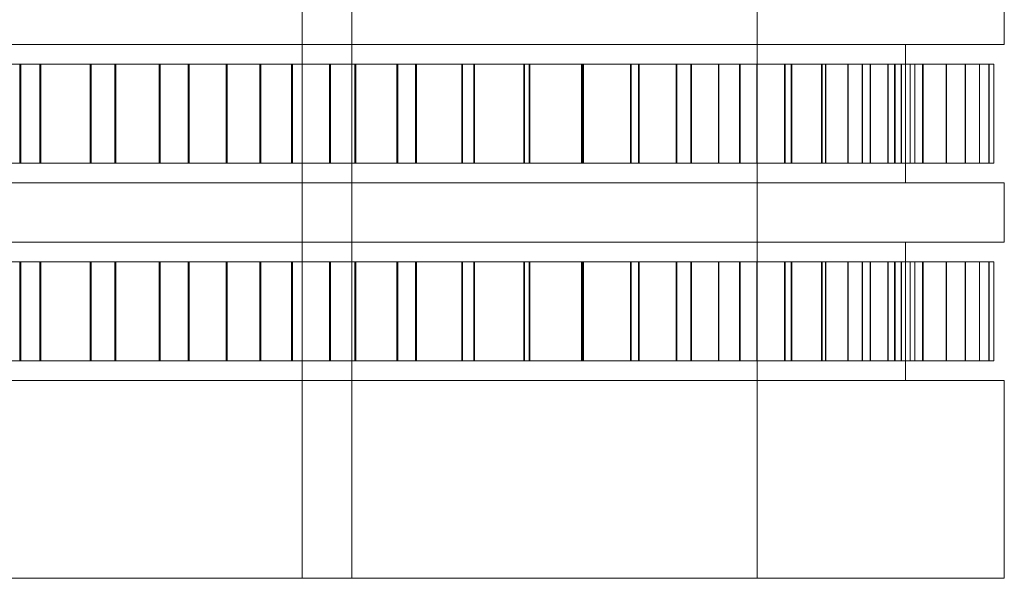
# Model space of a CAD drawing. Header units: millimetres. Extents: x -2233 to 61924, y -68080 to 6847.
# Tile 525 of 656: x 26250 to 26350, y -19660 to -19604. Entities that reach past the tile are written whole.
import ezdxf

# ---------------------------------------------------------------- set-up
doc = ezdxf.new("R2010")
doc.units = ezdxf.units.MM
doc.layers.add('superior_briquetadora', color=7, linetype='Continuous', lineweight=0)

msp = doc.modelspace()

# ---------------------------------------------------------------- linework, layer by layer
at = {"layer": 'superior_briquetadora'}
for p, q in [((26279.067, -19660), (26279.067, -19510)), ((26284.067, -19660), (26284.067, -19510)), ((26325.067, -19660), (26325.067, -19510)), ((26350.067, -19600), (26350.067, -19606)), ((26248.995, -19606), (26267.562, -19606)), ((26249.526, -19606), (26268.271, -19606)), ((26267.562, -19606), (26285.067, -19606)), ((26268.271, -19606), (26285.701, -19606)), ((26285.067, -19606), (26301.121, -19606)), ((26285.701, -19606), (26301.341, -19606)), ((26301.121, -19606), (26315.364, -19606)), ((26301.341, -19606), (26314.764, -19606)), ((26314.764, -19606), (26325.604, -19606)), ((26315.364, -19606), (26327.479, -19606)), ((26325.604, -19606), (26333.566, -19606)), ((26327.479, -19606), (26337.193, -19606)), ((26333.566, -19606), (26338.431, -19606)), ((26337.193, -19606), (26344.292, -19606)), ((26338.431, -19606), (26340.067, -19606)), ((26340.067, -19620), (26340.067, -19606)), ((26344.292, -19606), (26348.615, -19606)), ((26348.615, -19606), (26350.067, -19606)), ((26250.519, -19608), (26243.299, -19608)), ((26243.404, -19608), (26250.623, -19608)), ((26252.532, -19608), (26244.835, -19608)), ((26244.947, -19608), (26252.643, -19608)), ((26257.625, -19608), (26250.519, -19608)), ((26250.519, -19618), (26250.519, -19608)), ((26250.623, -19608), (26257.727, -19608)), ((26250.623, -19618), (26250.623, -19608)), ((26260.108, -19608), (26252.532, -19608)), ((26252.532, -19618), (26252.532, -19608)), ((26252.643, -19608), (26260.217, -19608)), ((26252.643, -19618), (26252.643, -19608)), ((26264.591, -19608), (26257.625, -19608)), ((26257.625, -19618), (26257.625, -19608)), ((26257.727, -19608), (26264.69, -19608)), ((26257.727, -19618), (26257.727, -19608)), ((26267.534, -19608), (26260.108, -19608)), ((26260.108, -19618), (26260.108, -19608)), ((26260.217, -19608), (26267.641, -19608)), ((26260.217, -19618), (26260.217, -19608)), ((26271.389, -19608), (26264.591, -19608)), ((26264.591, -19618), (26264.591, -19608)), ((26264.69, -19608), (26271.486, -19608)), ((26264.69, -19618), (26264.69, -19608)), ((26274.783, -19608), (26267.534, -19608)), ((26267.534, -19618), (26267.534, -19608)), ((26267.641, -19608), (26274.886, -19608)), ((26267.641, -19618), (26267.641, -19608)), ((26277.996, -19608), (26271.389, -19608)), ((26271.389, -19618), (26271.389, -19608)), ((26271.486, -19608), (26278.09, -19608)), ((26271.486, -19618), (26271.486, -19608)), ((26281.826, -19608), (26274.783, -19608)), ((26274.783, -19618), (26274.783, -19608)), ((26274.886, -19608), (26281.926, -19608)), ((26274.886, -19618), (26274.886, -19608)), ((26284.386, -19608), (26277.996, -19608)), ((26277.996, -19618), (26277.996, -19608)), ((26278.09, -19608), (26284.476, -19608)), ((26278.09, -19618), (26278.09, -19608)), ((26288.638, -19608), (26281.826, -19608)), ((26281.826, -19618), (26281.826, -19608)), ((26281.926, -19608), (26288.735, -19608)), ((26281.926, -19618), (26281.926, -19608)), ((26290.534, -19608), (26284.386, -19608)), ((26284.386, -19618), (26284.386, -19608)), ((26284.476, -19608), (26290.622, -19608)), ((26284.476, -19618), (26284.476, -19608)), ((26295.193, -19608), (26288.638, -19608)), ((26288.638, -19618), (26288.638, -19608)), ((26288.735, -19608), (26295.286, -19608)), ((26288.735, -19618), (26288.735, -19608)), ((26296.419, -19608), (26290.534, -19608)), ((26290.534, -19618), (26290.534, -19608)), ((26290.622, -19608), (26296.502, -19608)), ((26290.622, -19618), (26290.622, -19608)), ((26301.467, -19608), (26295.193, -19608)), ((26295.193, -19618), (26295.193, -19608)), ((26295.286, -19608), (26301.556, -19608)), ((26295.286, -19618), (26295.286, -19608)), ((26302.018, -19608), (26296.419, -19608)), ((26296.419, -19618), (26296.419, -19608)), ((26296.502, -19608), (26302.097, -19608)), ((26296.502, -19618), (26296.502, -19608)), ((26307.436, -19608), (26301.467, -19608)), ((26301.467, -19618), (26301.467, -19608)), ((26301.556, -19608), (26307.52, -19608)), ((26301.556, -19618), (26301.556, -19608)), ((26307.31, -19608), (26302.018, -19608)), ((26302.018, -19618), (26302.018, -19608)), ((26302.097, -19608), (26307.384, -19608)), ((26302.097, -19618), (26302.097, -19608)), ((26312.275, -19608), (26307.31, -19608)), ((26307.31, -19618), (26307.31, -19608)), ((26307.384, -19608), (26312.345, -19608)), ((26307.384, -19618), (26307.384, -19608)), ((26313.078, -19608), (26307.436, -19608)), ((26307.436, -19618), (26307.436, -19608)), ((26307.52, -19608), (26313.157, -19608)), ((26307.52, -19618), (26307.52, -19608)), ((26316.895, -19608), (26312.275, -19608)), ((26312.275, -19618), (26312.275, -19608)), ((26312.345, -19608), (26316.96, -19608)), ((26312.345, -19618), (26312.345, -19608)), ((26318.372, -19608), (26313.078, -19608)), ((26313.078, -19618), (26313.078, -19608)), ((26313.157, -19608), (26318.446, -19608)), ((26313.157, -19618), (26313.157, -19608)), ((26321.153, -19608), (26316.895, -19608)), ((26316.895, -19618), (26316.895, -19608)), ((26316.96, -19608), (26321.211, -19608)), ((26316.96, -19618), (26316.96, -19608)), ((26323.297, -19608), (26318.372, -19608)), ((26318.372, -19618), (26318.372, -19608)), ((26318.446, -19608), (26323.366, -19608)), ((26318.446, -19618), (26318.446, -19608)), ((26325.031, -19608), (26321.153, -19608)), ((26321.153, -19618), (26321.153, -19608)), ((26321.211, -19608), (26325.085, -19608)), ((26321.211, -19618), (26321.211, -19608)), ((26327.836, -19608), (26323.297, -19608)), ((26323.297, -19618), (26323.297, -19608)), ((26323.366, -19608), (26327.899, -19608)), ((26323.366, -19618), (26323.366, -19608)), ((26328.517, -19608), (26325.031, -19608)), ((26325.031, -19618), (26325.031, -19608)), ((26325.085, -19608), (26328.564, -19608)), ((26325.085, -19618), (26325.085, -19608)), ((26331.971, -19608), (26327.836, -19608)), ((26327.836, -19618), (26327.836, -19608)), ((26327.899, -19608), (26332.028, -19608)), ((26327.899, -19618), (26327.899, -19608)), ((26331.596, -19608), (26328.517, -19608)), ((26328.517, -19618), (26328.517, -19608)), ((26328.564, -19608), (26331.638, -19608)), ((26328.564, -19618), (26328.564, -19608)), ((26334.258, -19608), (26331.596, -19608)), ((26331.596, -19618), (26331.596, -19608)), ((26331.638, -19608), (26334.293, -19608)), ((26331.638, -19618), (26331.638, -19608)), ((26335.687, -19608), (26331.971, -19608)), ((26331.971, -19618), (26331.971, -19608)), ((26332.028, -19608), (26335.738, -19608)), ((26332.028, -19618), (26332.028, -19608)), ((26336.492, -19608), (26334.258, -19608)), ((26334.258, -19618), (26334.258, -19608)), ((26334.293, -19608), (26336.521, -19608)), ((26334.293, -19618), (26334.293, -19608)), ((26338.97, -19608), (26335.687, -19608)), ((26335.687, -19618), (26335.687, -19608)), ((26335.738, -19608), (26339.014, -19608)), ((26335.738, -19618), (26335.738, -19608)), ((26338.29, -19608), (26336.492, -19608)), ((26336.492, -19618), (26336.492, -19608)), ((26336.521, -19608), (26338.313, -19608)), ((26336.521, -19618), (26336.521, -19608)), ((26339.645, -19608), (26338.29, -19608)), ((26338.29, -19618), (26338.29, -19608)), ((26338.313, -19608), (26339.662, -19608)), ((26338.313, -19618), (26338.313, -19608)), ((26341.808, -19608), (26338.97, -19608)), ((26338.97, -19618), (26338.97, -19608)), ((26339.014, -19608), (26341.846, -19608)), ((26339.014, -19618), (26339.014, -19608)), ((26340.553, -19608), (26339.645, -19608)), ((26339.645, -19618), (26339.645, -19608)), ((26339.662, -19608), (26340.563, -19608)), ((26339.662, -19618), (26339.662, -19608)), ((26341.009, -19608), (26340.553, -19608)), ((26340.553, -19618), (26340.553, -19608)), ((26340.563, -19608), (26341.012, -19608)), ((26340.563, -19618), (26340.563, -19608)), ((26341.012, -19618), (26341.012, -19608)), ((26344.19, -19608), (26341.808, -19608)), ((26341.808, -19618), (26341.808, -19608)), ((26341.846, -19608), (26344.221, -19608)), ((26341.846, -19618), (26341.846, -19608)), ((26346.107, -19608), (26344.19, -19608)), ((26344.19, -19618), (26344.19, -19608)), ((26344.221, -19608), (26346.131, -19608)), ((26344.221, -19618), (26344.221, -19608)), ((26347.551, -19608), (26346.107, -19608)), ((26346.107, -19618), (26346.107, -19608)), ((26346.131, -19608), (26347.569, -19608)), ((26346.131, -19618), (26346.131, -19608)), ((26348.519, -19608), (26347.551, -19608)), ((26347.551, -19618), (26347.551, -19608)), ((26347.569, -19608), (26348.529, -19608)), ((26347.569, -19618), (26347.569, -19608)), ((26349.005, -19608), (26348.519, -19608)), ((26348.519, -19618), (26348.519, -19608)), ((26348.529, -19608), (26349.009, -19608)), ((26348.529, -19618), (26348.529, -19608)), ((26349.009, -19618), (26349.009, -19608)), ((26250.519, -19618), (26243.299, -19618)), ((26243.404, -19618), (26250.623, -19618)), ((26252.532, -19618), (26244.835, -19618)), ((26244.947, -19618), (26252.643, -19618)), ((26257.625, -19618), (26250.519, -19618)), ((26250.623, -19618), (26257.727, -19618)), ((26260.108, -19618), (26252.532, -19618)), ((26252.643, -19618), (26260.217, -19618)), ((26264.591, -19618), (26257.625, -19618)), ((26257.727, -19618), (26264.69, -19618)), ((26267.534, -19618), (26260.108, -19618)), ((26260.217, -19618), (26267.641, -19618)), ((26271.389, -19618), (26264.591, -19618)), ((26264.69, -19618), (26271.486, -19618)), ((26274.783, -19618), (26267.534, -19618)), ((26267.641, -19618), (26274.886, -19618)), ((26277.996, -19618), (26271.389, -19618)), ((26271.486, -19618), (26278.09, -19618)), ((26281.826, -19618), (26274.783, -19618)), ((26274.886, -19618), (26281.926, -19618)), ((26284.386, -19618), (26277.996, -19618)), ((26278.09, -19618), (26284.476, -19618)), ((26288.638, -19618), (26281.826, -19618)), ((26281.926, -19618), (26288.735, -19618)), ((26290.534, -19618), (26284.386, -19618)), ((26284.476, -19618), (26290.622, -19618)), ((26295.193, -19618), (26288.638, -19618)), ((26288.735, -19618), (26295.286, -19618)), ((26296.419, -19618), (26290.534, -19618)), ((26290.622, -19618), (26296.502, -19618)), ((26301.467, -19618), (26295.193, -19618)), ((26295.286, -19618), (26301.556, -19618)), ((26302.018, -19618), (26296.419, -19618)), ((26296.502, -19618), (26302.097, -19618)), ((26307.436, -19618), (26301.467, -19618)), ((26301.556, -19618), (26307.52, -19618)), ((26307.31, -19618), (26302.018, -19618)), ((26302.097, -19618), (26307.384, -19618)), ((26312.275, -19618), (26307.31, -19618)), ((26307.384, -19618), (26312.345, -19618)), ((26313.078, -19618), (26307.436, -19618)), ((26307.52, -19618), (26313.157, -19618)), ((26316.895, -19618), (26312.275, -19618)), ((26312.345, -19618), (26316.96, -19618)), ((26318.372, -19618), (26313.078, -19618)), ((26313.157, -19618), (26318.446, -19618)), ((26321.153, -19618), (26316.895, -19618)), ((26316.96, -19618), (26321.211, -19618)), ((26323.297, -19618), (26318.372, -19618)), ((26318.446, -19618), (26323.366, -19618)), ((26325.031, -19618), (26321.153, -19618)), ((26321.211, -19618), (26325.085, -19618)), ((26327.836, -19618), (26323.297, -19618)), ((26323.366, -19618), (26327.899, -19618)), ((26328.517, -19618), (26325.031, -19618)), ((26325.085, -19618), (26328.564, -19618)), ((26331.971, -19618), (26327.836, -19618)), ((26327.899, -19618), (26332.028, -19618)), ((26331.596, -19618), (26328.517, -19618)), ((26328.564, -19618), (26331.638, -19618)), ((26334.258, -19618), (26331.596, -19618)), ((26331.638, -19618), (26334.293, -19618)), ((26335.687, -19618), (26331.971, -19618)), ((26332.028, -19618), (26335.738, -19618)), ((26336.492, -19618), (26334.258, -19618)), ((26334.293, -19618), (26336.521, -19618)), ((26338.97, -19618), (26335.687, -19618)), ((26335.738, -19618), (26339.014, -19618)), ((26338.29, -19618), (26336.492, -19618)), ((26336.521, -19618), (26338.313, -19618)), ((26339.645, -19618), (26338.29, -19618)), ((26338.313, -19618), (26339.662, -19618)), ((26341.808, -19618), (26338.97, -19618)), ((26339.014, -19618), (26341.846, -19618)), ((26340.553, -19618), (26339.645, -19618)), ((26339.662, -19618), (26340.563, -19618)), ((26341.009, -19618), (26340.553, -19618)), ((26340.563, -19618), (26341.012, -19618)), ((26344.19, -19618), (26341.808, -19618)), ((26341.846, -19618), (26344.221, -19618)), ((26346.107, -19618), (26344.19, -19618)), ((26344.221, -19618), (26346.131, -19618)), ((26347.551, -19618), (26346.107, -19618)), ((26346.131, -19618), (26347.569, -19618)), ((26348.519, -19618), (26347.551, -19618)), ((26347.569, -19618), (26348.529, -19618)), ((26349.005, -19618), (26348.519, -19618)), ((26348.529, -19618), (26349.009, -19618)), ((26248.995, -19620), (26267.562, -19620)), ((26249.526, -19620), (26268.271, -19620)), ((26267.562, -19620), (26285.067, -19620)), ((26268.271, -19620), (26285.701, -19620)), ((26285.067, -19620), (26301.121, -19620)), ((26285.701, -19620), (26301.341, -19620)), ((26301.121, -19620), (26315.364, -19620)), ((26301.341, -19620), (26314.764, -19620)), ((26314.764, -19620), (26325.604, -19620)), ((26315.364, -19620), (26327.479, -19620)), ((26325.604, -19620), (26333.566, -19620)), ((26327.479, -19620), (26337.193, -19620)), ((26333.566, -19620), (26338.431, -19620)), ((26337.193, -19620), (26344.292, -19620)), ((26338.431, -19620), (26340.067, -19620)), ((26344.292, -19620), (26348.615, -19620)), ((26348.615, -19620), (26350.067, -19620)), ((26350.067, -19620), (26350.067, -19626)), ((26248.995, -19626), (26267.562, -19626)), ((26249.526, -19626), (26268.271, -19626)), ((26267.562, -19626), (26285.067, -19626)), ((26268.271, -19626), (26285.701, -19626)), ((26285.067, -19626), (26301.121, -19626)), ((26285.701, -19626), (26301.341, -19626)), ((26301.121, -19626), (26315.364, -19626)), ((26301.341, -19626), (26314.764, -19626)), ((26314.764, -19626), (26325.604, -19626)), ((26315.364, -19626), (26327.479, -19626)), ((26325.604, -19626), (26333.566, -19626)), ((26327.479, -19626), (26337.193, -19626)), ((26333.566, -19626), (26338.431, -19626)), ((26337.193, -19626), (26344.292, -19626)), ((26338.431, -19626), (26340.067, -19626)), ((26340.067, -19640), (26340.067, -19626)), ((26344.292, -19626), (26348.615, -19626)), ((26348.615, -19626), (26350.067, -19626)), ((26250.519, -19628), (26243.299, -19628)), ((26243.404, -19628), (26250.623, -19628)), ((26252.532, -19628), (26244.835, -19628)), ((26244.947, -19628), (26252.643, -19628)), ((26257.625, -19628), (26250.519, -19628)), ((26250.519, -19638), (26250.519, -19628)), ((26250.623, -19628), (26257.727, -19628)), ((26250.623, -19638), (26250.623, -19628)), ((26260.108, -19628), (26252.532, -19628)), ((26252.532, -19638), (26252.532, -19628)), ((26252.643, -19628), (26260.217, -19628)), ((26252.643, -19638), (26252.643, -19628)), ((26264.591, -19628), (26257.625, -19628)), ((26257.625, -19638), (26257.625, -19628)), ((26257.727, -19628), (26264.69, -19628)), ((26257.727, -19638), (26257.727, -19628)), ((26267.534, -19628), (26260.108, -19628)), ((26260.108, -19638), (26260.108, -19628)), ((26260.217, -19628), (26267.641, -19628)), ((26260.217, -19638), (26260.217, -19628)), ((26271.389, -19628), (26264.591, -19628)), ((26264.591, -19638), (26264.591, -19628)), ((26264.69, -19628), (26271.486, -19628)), ((26264.69, -19638), (26264.69, -19628)), ((26274.783, -19628), (26267.534, -19628)), ((26267.534, -19638), (26267.534, -19628)), ((26267.641, -19628), (26274.886, -19628)), ((26267.641, -19638), (26267.641, -19628)), ((26277.996, -19628), (26271.389, -19628)), ((26271.389, -19638), (26271.389, -19628)), ((26271.486, -19628), (26278.09, -19628)), ((26271.486, -19638), (26271.486, -19628)), ((26281.826, -19628), (26274.783, -19628)), ((26274.783, -19638), (26274.783, -19628)), ((26274.886, -19628), (26281.926, -19628)), ((26274.886, -19638), (26274.886, -19628)), ((26284.386, -19628), (26277.996, -19628)), ((26277.996, -19638), (26277.996, -19628)), ((26278.09, -19628), (26284.476, -19628)), ((26278.09, -19638), (26278.09, -19628)), ((26288.638, -19628), (26281.826, -19628)), ((26281.826, -19638), (26281.826, -19628)), ((26281.926, -19628), (26288.735, -19628)), ((26281.926, -19638), (26281.926, -19628)), ((26290.534, -19628), (26284.386, -19628)), ((26284.386, -19638), (26284.386, -19628)), ((26284.476, -19628), (26290.622, -19628)), ((26284.476, -19638), (26284.476, -19628)), ((26295.193, -19628), (26288.638, -19628)), ((26288.638, -19638), (26288.638, -19628)), ((26288.735, -19628), (26295.286, -19628)), ((26288.735, -19638), (26288.735, -19628)), ((26296.419, -19628), (26290.534, -19628)), ((26290.534, -19638), (26290.534, -19628)), ((26290.622, -19628), (26296.502, -19628)), ((26290.622, -19638), (26290.622, -19628)), ((26301.467, -19628), (26295.193, -19628)), ((26295.193, -19638), (26295.193, -19628)), ((26295.286, -19628), (26301.556, -19628)), ((26295.286, -19638), (26295.286, -19628)), ((26302.018, -19628), (26296.419, -19628)), ((26296.419, -19638), (26296.419, -19628)), ((26296.502, -19628), (26302.097, -19628)), ((26296.502, -19638), (26296.502, -19628)), ((26307.436, -19628), (26301.467, -19628)), ((26301.467, -19638), (26301.467, -19628)), ((26301.556, -19628), (26307.52, -19628)), ((26301.556, -19638), (26301.556, -19628)), ((26307.31, -19628), (26302.018, -19628)), ((26302.018, -19638), (26302.018, -19628)), ((26302.097, -19628), (26307.384, -19628)), ((26302.097, -19638), (26302.097, -19628)), ((26312.275, -19628), (26307.31, -19628)), ((26307.31, -19638), (26307.31, -19628)), ((26307.384, -19628), (26312.345, -19628)), ((26307.384, -19638), (26307.384, -19628)), ((26313.078, -19628), (26307.436, -19628)), ((26307.436, -19638), (26307.436, -19628)), ((26307.52, -19628), (26313.157, -19628)), ((26307.52, -19638), (26307.52, -19628)), ((26316.895, -19628), (26312.275, -19628)), ((26312.275, -19638), (26312.275, -19628)), ((26312.345, -19628), (26316.96, -19628)), ((26312.345, -19638), (26312.345, -19628)), ((26318.372, -19628), (26313.078, -19628)), ((26313.078, -19638), (26313.078, -19628)), ((26313.157, -19628), (26318.446, -19628)), ((26313.157, -19638), (26313.157, -19628)), ((26321.153, -19628), (26316.895, -19628)), ((26316.895, -19638), (26316.895, -19628)), ((26316.96, -19628), (26321.211, -19628)), ((26316.96, -19638), (26316.96, -19628)), ((26323.297, -19628), (26318.372, -19628)), ((26318.372, -19638), (26318.372, -19628)), ((26318.446, -19628), (26323.366, -19628)), ((26318.446, -19638), (26318.446, -19628)), ((26325.031, -19628), (26321.153, -19628)), ((26321.153, -19638), (26321.153, -19628)), ((26321.211, -19628), (26325.085, -19628)), ((26321.211, -19638), (26321.211, -19628)), ((26327.836, -19628), (26323.297, -19628)), ((26323.297, -19638), (26323.297, -19628)), ((26323.366, -19628), (26327.899, -19628)), ((26323.366, -19638), (26323.366, -19628)), ((26328.517, -19628), (26325.031, -19628)), ((26325.031, -19638), (26325.031, -19628)), ((26325.085, -19628), (26328.564, -19628)), ((26325.085, -19638), (26325.085, -19628)), ((26331.971, -19628), (26327.836, -19628)), ((26327.836, -19638), (26327.836, -19628)), ((26327.899, -19628), (26332.028, -19628)), ((26327.899, -19638), (26327.899, -19628)), ((26331.596, -19628), (26328.517, -19628)), ((26328.517, -19638), (26328.517, -19628)), ((26328.564, -19628), (26331.638, -19628)), ((26328.564, -19638), (26328.564, -19628)), ((26334.258, -19628), (26331.596, -19628)), ((26331.596, -19638), (26331.596, -19628)), ((26331.638, -19628), (26334.293, -19628)), ((26331.638, -19638), (26331.638, -19628)), ((26335.687, -19628), (26331.971, -19628)), ((26331.971, -19638), (26331.971, -19628)), ((26332.028, -19628), (26335.738, -19628)), ((26332.028, -19638), (26332.028, -19628)), ((26336.492, -19628), (26334.258, -19628)), ((26334.258, -19638), (26334.258, -19628)), ((26334.293, -19628), (26336.521, -19628)), ((26334.293, -19638), (26334.293, -19628)), ((26338.97, -19628), (26335.687, -19628)), ((26335.687, -19638), (26335.687, -19628)), ((26335.738, -19628), (26339.014, -19628)), ((26335.738, -19638), (26335.738, -19628)), ((26338.29, -19628), (26336.492, -19628)), ((26336.492, -19638), (26336.492, -19628)), ((26336.521, -19628), (26338.313, -19628)), ((26336.521, -19638), (26336.521, -19628)), ((26339.645, -19628), (26338.29, -19628)), ((26338.29, -19638), (26338.29, -19628)), ((26338.313, -19628), (26339.662, -19628)), ((26338.313, -19638), (26338.313, -19628)), ((26341.808, -19628), (26338.97, -19628)), ((26338.97, -19638), (26338.97, -19628)), ((26339.014, -19628), (26341.846, -19628)), ((26339.014, -19638), (26339.014, -19628)), ((26340.553, -19628), (26339.645, -19628)), ((26339.645, -19638), (26339.645, -19628)), ((26339.662, -19628), (26340.563, -19628)), ((26339.662, -19638), (26339.662, -19628)), ((26341.009, -19628), (26340.553, -19628)), ((26340.553, -19638), (26340.553, -19628)), ((26340.563, -19628), (26341.012, -19628)), ((26340.563, -19638), (26340.563, -19628)), ((26341.012, -19638), (26341.012, -19628)), ((26344.19, -19628), (26341.808, -19628)), ((26341.808, -19638), (26341.808, -19628)), ((26341.846, -19628), (26344.221, -19628)), ((26341.846, -19638), (26341.846, -19628)), ((26346.107, -19628), (26344.19, -19628)), ((26344.19, -19638), (26344.19, -19628)), ((26344.221, -19628), (26346.131, -19628)), ((26344.221, -19638), (26344.221, -19628)), ((26347.551, -19628), (26346.107, -19628)), ((26346.107, -19638), (26346.107, -19628)), ((26346.131, -19628), (26347.569, -19628)), ((26346.131, -19638), (26346.131, -19628)), ((26348.519, -19628), (26347.551, -19628)), ((26347.551, -19638), (26347.551, -19628)), ((26347.569, -19628), (26348.529, -19628)), ((26347.569, -19638), (26347.569, -19628)), ((26349.005, -19628), (26348.519, -19628)), ((26348.519, -19638), (26348.519, -19628)), ((26348.529, -19628), (26349.009, -19628)), ((26348.529, -19638), (26348.529, -19628)), ((26349.009, -19638), (26349.009, -19628)), ((26250.519, -19638), (26243.299, -19638)), ((26243.404, -19638), (26250.623, -19638)), ((26252.532, -19638), (26244.835, -19638)), ((26244.947, -19638), (26252.643, -19638)), ((26257.625, -19638), (26250.519, -19638)), ((26250.623, -19638), (26257.727, -19638)), ((26260.108, -19638), (26252.532, -19638)), ((26252.643, -19638), (26260.217, -19638)), ((26264.591, -19638), (26257.625, -19638)), ((26257.727, -19638), (26264.69, -19638)), ((26267.534, -19638), (26260.108, -19638)), ((26260.217, -19638), (26267.641, -19638)), ((26271.389, -19638), (26264.591, -19638)), ((26264.69, -19638), (26271.486, -19638)), ((26274.783, -19638), (26267.534, -19638)), ((26267.641, -19638), (26274.886, -19638)), ((26277.996, -19638), (26271.389, -19638)), ((26271.486, -19638), (26278.09, -19638)), ((26281.826, -19638), (26274.783, -19638)), ((26274.886, -19638), (26281.926, -19638)), ((26284.386, -19638), (26277.996, -19638)), ((26278.09, -19638), (26284.476, -19638)), ((26288.638, -19638), (26281.826, -19638)), ((26281.926, -19638), (26288.735, -19638)), ((26290.534, -19638), (26284.386, -19638)), ((26284.476, -19638), (26290.622, -19638)), ((26295.193, -19638), (26288.638, -19638)), ((26288.735, -19638), (26295.286, -19638)), ((26296.419, -19638), (26290.534, -19638)), ((26290.622, -19638), (26296.502, -19638)), ((26301.467, -19638), (26295.193, -19638)), ((26295.286, -19638), (26301.556, -19638)), ((26302.018, -19638), (26296.419, -19638)), ((26296.502, -19638), (26302.097, -19638)), ((26307.436, -19638), (26301.467, -19638)), ((26301.556, -19638), (26307.52, -19638)), ((26307.31, -19638), (26302.018, -19638)), ((26302.097, -19638), (26307.384, -19638)), ((26312.275, -19638), (26307.31, -19638)), ((26307.384, -19638), (26312.345, -19638)), ((26313.078, -19638), (26307.436, -19638)), ((26307.52, -19638), (26313.157, -19638)), ((26316.895, -19638), (26312.275, -19638)), ((26312.345, -19638), (26316.96, -19638)), ((26318.372, -19638), (26313.078, -19638)), ((26313.157, -19638), (26318.446, -19638)), ((26321.153, -19638), (26316.895, -19638)), ((26316.96, -19638), (26321.211, -19638)), ((26323.297, -19638), (26318.372, -19638)), ((26318.446, -19638), (26323.366, -19638)), ((26325.031, -19638), (26321.153, -19638)), ((26321.211, -19638), (26325.085, -19638)), ((26327.836, -19638), (26323.297, -19638)), ((26323.366, -19638), (26327.899, -19638)), ((26328.517, -19638), (26325.031, -19638)), ((26325.085, -19638), (26328.564, -19638)), ((26331.971, -19638), (26327.836, -19638)), ((26327.899, -19638), (26332.028, -19638)), ((26331.596, -19638), (26328.517, -19638)), ((26328.564, -19638), (26331.638, -19638)), ((26334.258, -19638), (26331.596, -19638)), ((26331.638, -19638), (26334.293, -19638)), ((26335.687, -19638), (26331.971, -19638)), ((26332.028, -19638), (26335.738, -19638)), ((26336.492, -19638), (26334.258, -19638)), ((26334.293, -19638), (26336.521, -19638)), ((26338.97, -19638), (26335.687, -19638)), ((26335.738, -19638), (26339.014, -19638)), ((26338.29, -19638), (26336.492, -19638)), ((26336.521, -19638), (26338.313, -19638)), ((26339.645, -19638), (26338.29, -19638)), ((26338.313, -19638), (26339.662, -19638)), ((26341.808, -19638), (26338.97, -19638)), ((26339.014, -19638), (26341.846, -19638)), ((26340.553, -19638), (26339.645, -19638)), ((26339.662, -19638), (26340.563, -19638)), ((26341.009, -19638), (26340.553, -19638)), ((26340.563, -19638), (26341.012, -19638)), ((26344.19, -19638), (26341.808, -19638)), ((26341.846, -19638), (26344.221, -19638)), ((26346.107, -19638), (26344.19, -19638)), ((26344.221, -19638), (26346.131, -19638)), ((26347.551, -19638), (26346.107, -19638)), ((26346.131, -19638), (26347.569, -19638)), ((26348.519, -19638), (26347.551, -19638)), ((26347.569, -19638), (26348.529, -19638)), ((26349.005, -19638), (26348.519, -19638)), ((26348.529, -19638), (26349.009, -19638)), ((26248.995, -19640), (26267.562, -19640)), ((26249.526, -19640), (26268.271, -19640)), ((26267.562, -19640), (26285.067, -19640)), ((26268.271, -19640), (26285.701, -19640)), ((26285.067, -19640), (26301.121, -19640)), ((26285.701, -19640), (26301.341, -19640)), ((26301.121, -19640), (26315.364, -19640)), ((26301.341, -19640), (26314.764, -19640)), ((26314.764, -19640), (26325.604, -19640)), ((26315.364, -19640), (26327.479, -19640)), ((26325.604, -19640), (26333.566, -19640)), ((26327.479, -19640), (26337.193, -19640)), ((26333.566, -19640), (26338.431, -19640)), ((26337.193, -19640), (26344.292, -19640)), ((26338.431, -19640), (26340.067, -19640)), ((26344.292, -19640), (26348.615, -19640)), ((26348.615, -19640), (26350.067, -19640)), ((26350.067, -19640), (26350.067, -19660)), ((26255.95, -19660), (26246.727, -19660)), ((26248.995, -19660), (26267.562, -19660)), ((26266.185, -19660), (26255.95, -19660)), ((26275.408, -19660), (26266.185, -19660)), ((26267.562, -19660), (26285.067, -19660)), ((26281.79, -19660), (26275.408, -19660)), ((26281.345, -19660), (26279.067, -19660)), ((26287.727, -19660), (26281.345, -19660)), ((26284.067, -19660), (26281.79, -19660)), ((26285.067, -19660), (26301.121, -19660)), ((26296.95, -19660), (26287.727, -19660)), ((26307.185, -19660), (26296.95, -19660)), ((26301.121, -19660), (26315.364, -19660)), ((26316.408, -19660), (26307.185, -19660)), ((26315.364, -19660), (26327.479, -19660)), ((26322.79, -19660), (26316.408, -19660)), ((26325.067, -19660), (26322.79, -19660)), ((26327.479, -19660), (26337.193, -19660)), ((26337.193, -19660), (26344.292, -19660)), ((26344.292, -19660), (26348.615, -19660)), ((26348.615, -19660), (26350.067, -19660))]:
    msp.add_line(p, q, dxfattribs=at)

doc.saveas('drawing.dxf')
